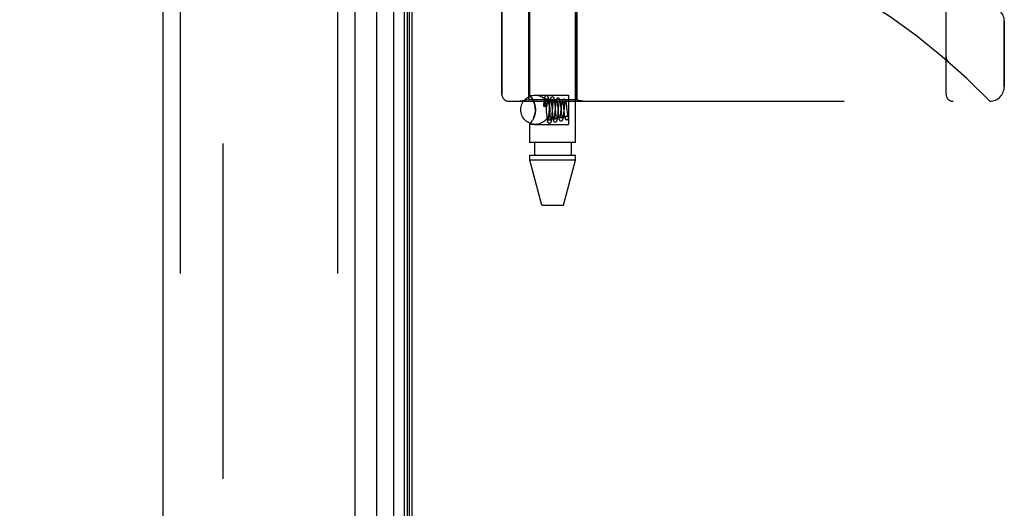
# Model space of a CAD drawing. Header units: inches. Extents: x 0 to 262, y 0 to 169.
# Tile 264 of 284: x 134.27 to 138.49, y 92.5 to 94.6. Entities that reach past the tile are written whole.
import ezdxf

# ---------------------------------------------------------------- set-up
doc = ezdxf.new("R2010")
doc.units = ezdxf.units.IN
doc.header["$LTSCALE"] = 14.384615
doc.header["$MEASUREMENT"] = 0
doc.linetypes.add('HIDDEN', pattern=[0.2, 0.1, -0.1])
doc.layers.get('0').update_dxf_attribs({"linetype": 'CONTINUOUS'})
for name, color, linetype in [('DEFAULT_2', 8, 'HIDDEN'), ('DIMENSIONS', 7, 'CONTINUOUS'), ('LEFTHAND_DOOR_ASSEMBLY', 7, 'CONTINUOUS'), ('RIGHTHAND_DOOR_ASSEMBLY', 7, 'CONTINUOUS')]:
    doc.layers.add(name, color=color, linetype=linetype)
doc.styles.get("Standard").update_dxf_attribs({"font": 'arial.ttf'})
doc.dimstyles.new('DIMSTYLE_1', dxfattribs={"dimtxt": 1.153846, "dimasz": 1.538462, "dimexe": 0.09, "dimexo": 0.07, "dimgap": 0.0375, "dimtad": 0, "dimtih": 1, "dimtoh": 1, "dimzin": 4, "dimdsep": 46, "dimtxsty": 'Standard', "dimblk": '_FILLED', "dimblk1": '_FILLED', "dimblk2": '_FILLED', "dimcen": 0.09, "dimadec": 3, "dimazin": 1, "dimtfac": 1, "dimtdec": 3, "dimtofl": 0, "dimtmove": 0, "dimatfit": 3, "dimldrblk": '_FILLED', "dimfxl": 0, "dimtolj": 1, "dimtzin": 4, "dimarcsym": 0})

# ---------------------------------------------------------------- blocks, each defined once
blk = doc.blocks.new('_FILLED')
at = {"color": 0, "linetype": 'ByBlock'}
blk.add_solid([(0, 0), (-1, 0.2), (-1, -0.2)], dxfattribs=at)
blk = doc.blocks.new('*D12')
at = {"layer": 'DIMENSIONS', "color": 2, "linetype": 'Continuous'}
for p, q in [((134.976, 121.2255), (130.6716, 121.2255)), ((132.0562, 121.2255), (132.0562, 86.3794)), ((132.0562, 49.2255), (132.0562, 84.0717)), ((134.987, 49.2255), (130.6716, 49.2255))]:
    blk.add_line(p, q, dxfattribs=at)
at = {"layer": 'DIMENSIONS', "color": 2, "linetype": 'Continuous', "xscale": 1.5384615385, "yscale": 1.5384615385, "zscale": 1.5384615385}
for p, rotation in [((132.0562, 121.2255), 90), ((132.0562, 49.2255), 270)]:
    blk.add_blockref('_FILLED', p, dxfattribs=dict(at, rotation=rotation))
at = {"layer": 'DIMENSIONS', "color": 2, "linetype": 'Continuous', "insert": (132.0562, 85.8025), "char_height": 1.15385, "width": 4.032027, "attachment_point": 2, "line_spacing_factor": 0.9}
blk.add_mtext('72.00', dxfattribs=at)

msp = doc.modelspace()

# ---------------------------------------------------------------- linework, layer by layer
at = {"color": 3, "linetype": 'Continuous'}
msp.add_line((135.9489, 49.3295), (135.9489, 121.1215), dxfattribs=at)
at = {"layer": 'DEFAULT_2', "color": 8, "linetype": 'HIDDEN'}
msp.add_line((135.1364, 119.96), (135.1364, 50.4911), dxfattribs=at)
at = {"layer": 'LEFTHAND_DOOR_ASSEMBLY', "color": 8, "linetype": 'HIDDEN'}
for p, q in [((134.9539, 120.8405), (134.9539, 49.6105)), ((135.6289, 120.8405), (135.6289, 49.6105)), ((138.2404, 94.2793), (138.2404, 96.9218)), ((136.3342, 94.8005), (136.3342, 94.2793)), ((136.4499, 94.8005), (136.4499, 94.2546)), ((136.6559, 94.8005), (136.6559, 94.2546)), ((138.4904, 94.3118), (138.4904, 94.593)), ((138.2404, 94.4406), (138.2404, 94.436)), ((138.2505, 94.4181), (138.2507, 94.418)), ((136.3642, 94.2493), (138.4279, 94.2493)), ((136.4499, 94.2546), (136.4124, 94.2493)), ((136.6559, 94.2546), (136.4499, 94.2546)), ((136.6559, 94.2546), (136.6934, 94.2493))]:
    msp.add_line(p, q, dxfattribs=at)
for points in [[(138.2404, 94.4404), (138.2404, 94.44), (138.2404, 94.4394), (138.2405, 94.4387), (138.2405, 94.4381), (138.2406, 94.4375), (138.2406, 94.4369), (138.2407, 94.4363), (138.2408, 94.4357), (138.2409, 94.4351), (138.241, 94.4345), (138.2412, 94.4339), (138.2413, 94.4333), (138.2415, 94.4327), (138.2416, 94.4321), (138.2418, 94.4315), (138.242, 94.4309), (138.2422, 94.4304), (138.2424, 94.4298)], [(138.2424, 94.4298), (138.2426, 94.4292), (138.2429, 94.4286), (138.2431, 94.4281), (138.2434, 94.4275), (138.2437, 94.427), (138.244, 94.4264), (138.2443, 94.4259), (138.2446, 94.4253), (138.2449, 94.4248), (138.2452, 94.4243), (138.2456, 94.4238), (138.2459, 94.4233), (138.2463, 94.4228), (138.2466, 94.4223)], [(138.2507, 94.418), (138.2505, 94.4182), (138.2502, 94.4184), (138.25, 94.4186), (138.2498, 94.4188), (138.2496, 94.419), (138.2494, 94.4192), (138.2491, 94.4194), (138.2489, 94.4196), (138.2487, 94.4199), (138.2485, 94.4201), (138.2483, 94.4203), (138.2481, 94.4205), (138.2479, 94.4207), (138.2477, 94.4209), (138.2475, 94.4212), (138.2473, 94.4214), (138.2472, 94.4216), (138.247, 94.4218), (138.2468, 94.4221), (138.2466, 94.4223)]]:
    msp.add_lwpolyline(points, dxfattribs=at)
for centre, radius, start, end in [((136.4279, 92.3254), 2.7751, 43.8884, 90), ((138.4279, 94.593), 0.0625, 0, 90), ((138.4279, 94.3118), 0.0625, 270, 360), ((136.3642, 94.2793), 0.03, 180, 270), ((138.2704, 94.2793), 0.03, 180, 270)]:
    msp.add_arc(centre, radius, start, end, dxfattribs=at)
at = {"layer": 'RIGHTHAND_DOOR_ASSEMBLY', "color": 7, "linetype": 'Continuous'}
for p, q in [((135.8712, 49.5602), (135.8712, 120.8909)), ((135.9146, 120.882), (135.9146, 49.5691)), ((135.796, 120.8625), (135.796, 49.5885)), ((135.9283, 120.8752), (135.9283, 49.5759)), ((135.937, 120.8728), (135.937, 49.5782))]:
    msp.add_line(p, q, dxfattribs=at)
at = {"layer": 'RIGHTHAND_DOOR_ASSEMBLY', "color": 3, "linetype": 'Continuous'}
for p, q in [((134.8789, 120.8405), (134.8789, 49.6105)), ((135.7039, 120.8405), (135.7039, 49.6105))]:
    msp.add_line(p, q, dxfattribs=at)
at = {"layer": 'RIGHTHAND_DOOR_ASSEMBLY', "color": 8, "linetype": 'HIDDEN'}
for p, q in [((134.9539, 120.8405), (134.9539, 49.6105)), ((135.6289, 120.8405), (135.6289, 49.6105)), ((136.4549, 94.274), (136.4549, 96.9205)), ((136.6509, 94.0725), (136.6509, 96.9205)), ((138.2404, 96.9218), (138.2404, 94.2793)), ((136.3342, 94.2793), (136.3342, 94.8005)), ((136.4499, 94.2546), (136.4499, 94.8005)), ((136.6559, 94.2546), (136.6559, 94.8005)), ((138.4904, 94.593), (138.4904, 94.3118)), ((138.2404, 94.4406), (138.2404, 94.436)), ((138.2505, 94.4181), (138.2507, 94.418)), ((136.4549, 94.274), (136.4709, 94.276)), ((136.4549, 94.274), (136.4552, 94.2736)), ((136.4623, 94.2631), (136.4598, 94.2671)), ((136.4709, 94.276), (136.6209, 94.276)), ((136.6209, 94.276), (136.6209, 94.149)), ((136.3642, 94.2493), (138.4279, 94.2493)), ((136.4499, 94.2546), (136.4124, 94.2493)), ((136.6559, 94.2546), (136.4499, 94.2546)), ((136.4709, 94.2465), (136.468, 94.2528)), ((136.5141, 94.2373), (136.5135, 94.2291)), ((136.5138, 94.2283), (136.5141, 94.2311)), ((136.5146, 94.2424), (136.5141, 94.2373)), ((136.5141, 94.2311), (136.5143, 94.2335)), ((136.5143, 94.2335), (136.5146, 94.2357)), ((136.5146, 94.2357), (136.5148, 94.2376)), ((136.5148, 94.2376), (136.515, 94.2393)), ((136.515, 94.2393), (136.5153, 94.2409)), ((136.5199, 94.2474), (136.5199, 94.2469)), ((136.5199, 94.2469), (136.52, 94.2463)), ((136.52, 94.2463), (136.52, 94.2457)), ((136.52, 94.2457), (136.52, 94.2449)), ((136.52, 94.2449), (136.5201, 94.2441)), ((136.5201, 94.2441), (136.5201, 94.2431)), ((136.5201, 94.2431), (136.5201, 94.2421)), ((136.5201, 94.2421), (136.5202, 94.2409)), ((136.5202, 94.2409), (136.5202, 94.2396)), ((136.5202, 94.2396), (136.5202, 94.2381)), ((136.5202, 94.2381), (136.5202, 94.2356)), ((136.5202, 94.2356), (136.5202, 94.2327)), ((136.5202, 94.2327), (136.5202, 94.2293)), ((136.5202, 94.2293), (136.5202, 94.2268)), ((136.5209, 94.2268), (136.5202, 94.2268)), ((136.5218, 94.2472), (136.5221, 94.2434)), ((136.5221, 94.2434), (136.5225, 94.2391)), ((136.5225, 94.2391), (136.5232, 94.2319)), ((136.5232, 94.2319), (136.5243, 94.2182)), ((136.5284, 94.229), (136.5288, 94.2344)), ((136.5288, 94.2344), (136.5292, 94.2388)), ((136.5292, 94.2388), (136.5296, 94.2428)), ((136.5384, 94.2271), (136.5362, 94.2006)), ((136.5373, 94.2413), (136.5368, 94.2465)), ((136.5378, 94.2357), (136.5373, 94.2413)), ((136.5385, 94.227), (136.5378, 94.2357)), ((136.5389, 94.2327), (136.5384, 94.2271)), ((136.5399, 94.2094), (136.5385, 94.227)), ((136.5469, 94.2427), (136.5473, 94.2388)), ((136.5473, 94.2388), (136.5477, 94.2346)), ((136.5477, 94.2346), (136.5484, 94.2275)), ((136.5508, 94.1958), (136.5531, 94.224)), ((136.5531, 94.224), (136.5537, 94.2315)), ((136.5537, 94.2315), (136.5542, 94.236)), ((136.5633, 94.2242), (136.5611, 94.2005)), ((136.5624, 94.2374), (136.5619, 94.2426)), ((136.5629, 94.2319), (136.5624, 94.2374)), ((136.5639, 94.2206), (136.5629, 94.2319)), ((136.5639, 94.2303), (136.5633, 94.2242)), ((136.5726, 94.2331), (136.5731, 94.2284)), ((136.5731, 94.2284), (136.5739, 94.2205)), ((136.5739, 94.2205), (136.5759, 94.2001)), ((136.5758, 94.1984), (136.5779, 94.2209)), ((136.5779, 94.2209), (136.5786, 94.2284)), ((136.5882, 94.2224), (136.5861, 94.202)), ((136.5879, 94.23), (136.5874, 94.2353)), ((136.5888, 94.2215), (136.5879, 94.23)), ((136.5901, 94.2075), (136.5888, 94.2215)), ((136.5977, 94.2303), (136.5982, 94.2259)), ((136.6029, 94.2196), (136.6034, 94.2248)), ((136.6132, 94.2256), (136.6125, 94.2311)), ((136.6138, 94.2197), (136.6132, 94.2256)), ((136.6148, 94.2108), (136.6138, 94.2197)), ((136.6559, 94.2546), (136.6934, 94.2493)), ((136.468, 94.1723), (136.4709, 94.1786)), ((136.5252, 94.2063), (136.5262, 94.1942)), ((136.5262, 94.1942), (136.5267, 94.1884)), ((136.5267, 94.1884), (136.5272, 94.1829)), ((136.5355, 94.1927), (136.5351, 94.1879)), ((136.5362, 94.2006), (136.5355, 94.1927)), ((136.541, 94.1959), (136.5399, 94.2094)), ((136.5416, 94.1888), (136.541, 94.1959)), ((136.542, 94.1845), (136.5416, 94.1888)), ((136.5424, 94.1805), (136.542, 94.1845)), ((136.5501, 94.2085), (136.5511, 94.197)), ((136.5503, 94.1901), (136.5508, 94.1958)), ((136.5511, 94.197), (136.5516, 94.1914)), ((136.5516, 94.1914), (136.5521, 94.1863)), ((136.5606, 94.1952), (136.5601, 94.1904)), ((136.5611, 94.2005), (136.5606, 94.1952)), ((136.5663, 94.1944), (136.5656, 94.2016)), ((136.5667, 94.19), (136.5663, 94.1944)), ((136.5671, 94.186), (136.5667, 94.19)), ((136.5753, 94.1927), (136.5758, 94.1984)), ((136.5759, 94.2001), (136.5765, 94.1942)), ((136.5861, 94.202), (136.5855, 94.1968)), ((136.5909, 94.1999), (136.5901, 94.2075)), ((136.5914, 94.1953), (136.5909, 94.1999)), ((136.5919, 94.1911), (136.5914, 94.1953)), ((136.6008, 94.1994), (136.6029, 94.2196)), ((136.6008, 94.2028), (136.6014, 94.1976)), ((136.6134, 94.185), (136.612, 94.1849)), ((136.612, 94.1849), (136.6133, 94.185)), ((136.6158, 94.2024), (136.6148, 94.2108)), ((136.6164, 94.1974), (136.6158, 94.2024)), ((136.4549, 94.0725), (136.4549, 94.1511)), ((136.4549, 94.1511), (136.4709, 94.149)), ((136.468, 94.1723), (136.4652, 94.1667)), ((136.4709, 94.149), (136.6209, 94.149)), ((136.6133, 94.17), (136.6148, 94.1702)), ((136.6134, 94.17), (136.6148, 94.1702)), ((136.6509, 94.0725), (136.4549, 94.0725)), ((136.4744, 94.0725), (136.4744, 94.0175)), ((136.6314, 94.0725), (136.6314, 94.0175)), ((136.4549, 93.9966), (136.4549, 94.0175)), ((136.4549, 94.0175), (136.6509, 94.0175)), ((136.6509, 93.9966), (136.6509, 94.0175)), ((136.5064, 93.8025), (136.4549, 93.9966)), ((136.6509, 93.9966), (136.4549, 93.9966)), ((136.5994, 93.8025), (136.6509, 93.9966)), ((136.5064, 93.8025), (136.5994, 93.8025))]:
    msp.add_line(p, q, dxfattribs=at)
for points in [[(138.2425, 94.4297), (138.2422, 94.4303), (138.242, 94.4308), (138.2418, 94.4314), (138.2417, 94.432), (138.2415, 94.4326), (138.2413, 94.4332), (138.2412, 94.4338), (138.2411, 94.4344), (138.2409, 94.435), (138.2408, 94.4356), (138.2407, 94.4362), (138.2406, 94.4369), (138.2406, 94.4375), (138.2405, 94.4381), (138.2405, 94.4387), (138.2404, 94.4393), (138.2404, 94.44), (138.2404, 94.4404)], [(138.2466, 94.4223), (138.2462, 94.4228), (138.2459, 94.4233), (138.2456, 94.4238), (138.2452, 94.4243), (138.2449, 94.4248), (138.2446, 94.4253), (138.2443, 94.4258), (138.244, 94.4264), (138.2437, 94.4269), (138.2434, 94.4274), (138.2432, 94.428), (138.2429, 94.4285), (138.2427, 94.4291), (138.2425, 94.4297)], [(138.2466, 94.4223), (138.2468, 94.4221), (138.247, 94.4219), (138.2472, 94.4216), (138.2473, 94.4214), (138.2475, 94.4212), (138.2477, 94.421), (138.2479, 94.4207), (138.2481, 94.4205), (138.2483, 94.4203), (138.2485, 94.4201), (138.2487, 94.4199), (138.2489, 94.4196), (138.2491, 94.4194), (138.2493, 94.4192), (138.2496, 94.419), (138.2498, 94.4188), (138.25, 94.4186), (138.2502, 94.4184), (138.2505, 94.4182), (138.2507, 94.418)], [(136.4577, 94.2701), (136.4562, 94.2723), (136.4552, 94.2736)], [(136.4562, 94.2723), (136.4577, 94.2701), (136.4598, 94.2671), (136.4623, 94.2631), (136.4652, 94.2583), (136.468, 94.2528), (136.4709, 94.2465)], [(136.5259, 94.2725), (136.525, 94.2725), (136.5232, 94.272), (136.5215, 94.2712), (136.5202, 94.2701), (136.5193, 94.269), (136.5186, 94.2679), (136.5182, 94.267), (136.5179, 94.2661), (136.5176, 94.2652), (136.5174, 94.2642), (136.5171, 94.2632), (136.5169, 94.2621), (136.5167, 94.2609), (136.5165, 94.2596), (136.5163, 94.2582), (136.5161, 94.2566), (136.5159, 94.255), (136.5156, 94.2532), (136.5154, 94.2513), (136.5152, 94.2492), (136.515, 94.2471), (136.5146, 94.2424)], [(136.5368, 94.2465), (136.5366, 94.2489), (136.5363, 94.2512), (136.5361, 94.2533), (136.5358, 94.2553), (136.5356, 94.2571), (136.5354, 94.2588), (136.5351, 94.2603), (136.5349, 94.2616), (136.5347, 94.2628), (136.5344, 94.264), (136.5342, 94.265), (136.5339, 94.2659), (136.5336, 94.2669), (136.5331, 94.2679), (136.5325, 94.2689), (136.5316, 94.2701), (136.5302, 94.2712), (136.5286, 94.272), (136.5267, 94.2725), (136.5259, 94.2725)], [(136.5509, 94.2675), (136.5499, 94.2675), (136.548, 94.267), (136.5462, 94.266), (136.5449, 94.2648), (136.544, 94.2637), (136.5434, 94.2626), (136.543, 94.2615), (136.5427, 94.2606), (136.5424, 94.2595), (136.5421, 94.2584), (136.5419, 94.2572), (136.5416, 94.2559), (136.5414, 94.2545), (136.5411, 94.2529), (136.5409, 94.2512), (136.5406, 94.2493), (136.5404, 94.2473), (136.5401, 94.2452), (136.5399, 94.2429), (136.5397, 94.2405), (136.5394, 94.238), (136.5389, 94.2327)], [(136.5619, 94.2426), (136.5616, 94.245), (136.5614, 94.2473), (136.5611, 94.2494), (136.5608, 94.2514), (136.5606, 94.2532), (136.5603, 94.2549), (136.56, 94.2563), (136.5598, 94.2576), (136.5595, 94.2588), (136.5592, 94.2599), (136.5589, 94.2609), (136.5586, 94.2619), (136.5581, 94.2629), (136.5574, 94.264), (136.5565, 94.2652), (136.5551, 94.2663), (136.5534, 94.2671), (136.5516, 94.2675), (136.5509, 94.2675)], [(136.5759, 94.2625), (136.5749, 94.2625), (136.5729, 94.262), (136.5712, 94.261), (136.5699, 94.2598), (136.569, 94.2586), (136.5683, 94.2575), (136.5679, 94.2564), (136.5675, 94.2553), (136.5672, 94.2541), (136.5669, 94.2527), (136.5666, 94.2513), (136.5663, 94.2496), (136.566, 94.2478), (136.5657, 94.2458), (136.5654, 94.2436), (136.5651, 94.2412), (136.5648, 94.2387), (136.5645, 94.236), (136.5639, 94.2303)], [(136.5874, 94.2353), (136.5871, 94.2378), (136.5868, 94.2402), (136.5865, 94.2425), (136.5862, 94.2446), (136.5859, 94.2466), (136.5856, 94.2484), (136.5854, 94.2501), (136.5851, 94.2516), (136.5848, 94.253), (136.5845, 94.2543), (136.5841, 94.2554), (136.5838, 94.2565), (136.5833, 94.2576), (136.5826, 94.2588), (136.5817, 94.26), (136.5803, 94.2611), (136.5786, 94.262), (136.5767, 94.2625), (136.5759, 94.2625)], [(136.4709, 94.1786), (136.4734, 94.1852), (136.4755, 94.192), (136.477, 94.1988), (136.478, 94.2058), (136.4783, 94.2127), (136.4779, 94.2196), (136.477, 94.2264), (136.4755, 94.2332), (136.4734, 94.2399), (136.4709, 94.2465)], [(136.4709, 94.2465), (136.4726, 94.2422), (136.4741, 94.2378), (136.4755, 94.2332), (136.4766, 94.2284), (136.4775, 94.2233), (136.4781, 94.218), (136.4783, 94.2126), (136.4781, 94.2072), (136.4775, 94.2018), (136.4766, 94.1967), (136.4755, 94.1919), (136.4741, 94.1873), (136.4726, 94.1829), (136.4709, 94.1786)], [(136.5135, 94.2291), (136.5135, 94.2294), (136.514, 94.2299), (136.5148, 94.2304), (136.516, 94.2308), (136.5175, 94.2311), (136.5191, 94.2313), (136.5209, 94.2314)], [(136.5138, 94.2283), (136.5135, 94.2289), (136.5135, 94.2291)], [(136.5138, 94.2283), (136.5155, 94.228), (136.5171, 94.2276), (136.5187, 94.2272), (136.5202, 94.2268)], [(136.5153, 94.2409), (136.5155, 94.2422), (136.5155, 94.2429), (136.5156, 94.2435), (136.5157, 94.244), (136.5158, 94.2445), (136.5159, 94.245), (136.516, 94.2455), (136.5161, 94.2459), (136.5161, 94.2463), (136.5162, 94.2467), (136.5163, 94.2471), (136.5164, 94.2474), (136.5164, 94.2478), (136.5165, 94.2481), (136.5166, 94.2484), (136.5166, 94.2487), (136.5167, 94.2489), (136.5168, 94.2492), (136.5168, 94.2494), (136.5169, 94.2496), (136.517, 94.2499), (136.517, 94.2501), (136.5171, 94.2503), (136.5171, 94.2505), (136.5172, 94.2507), (136.5173, 94.2509), (136.5173, 94.251), (136.5174, 94.2512), (136.5175, 94.2514), (136.5175, 94.2515), (136.5176, 94.2517), (136.5177, 94.2518), (136.5177, 94.2519), (136.5178, 94.252), (136.5179, 94.2522), (136.518, 94.2523), (136.518, 94.2523), (136.5181, 94.2524), (136.5182, 94.2525), (136.5183, 94.2525), (136.5184, 94.2526), (136.5185, 94.2526), (136.5186, 94.2526), (136.5188, 94.2525), (136.5189, 94.2523), (136.519, 94.2522), (136.5191, 94.252), (136.5192, 94.2518), (136.5192, 94.2516), (136.5193, 94.2515), (136.5193, 94.2513), (136.5194, 94.2512), (136.5194, 94.251), (136.5194, 94.2509), (136.5195, 94.2508), (136.5195, 94.2506), (136.5195, 94.2505), (136.5195, 94.2504), (136.5196, 94.2502), (136.5196, 94.2501), (136.5196, 94.25), (136.5196, 94.2499), (136.5197, 94.2497), (136.5197, 94.2496), (136.5197, 94.2494), (136.5197, 94.2493), (136.5197, 94.2491), (136.5197, 94.249), (136.5198, 94.2488), (136.5198, 94.2487), (136.5198, 94.2485), (136.5198, 94.2483), (136.5198, 94.2481), (136.5199, 94.2479), (136.5199, 94.2476), (136.5199, 94.2474)], [(136.5197, 94.2612), (136.5197, 94.2612), (136.5197, 94.2611), (136.5198, 94.2608), (136.5199, 94.2604), (136.5201, 94.2598), (136.5202, 94.2591), (136.5204, 94.2583), (136.5205, 94.2573), (136.5207, 94.2562), (136.5209, 94.255), (136.521, 94.2537), (136.5212, 94.2522), (136.5214, 94.2507), (136.5216, 94.249), (136.5218, 94.2472)], [(136.5258, 94.2575), (136.5247, 94.2576), (136.5232, 94.2581), (136.5219, 94.2588), (136.5209, 94.2595), (136.5203, 94.2603), (136.5199, 94.2608), (136.5197, 94.2611), (136.5197, 94.2612)], [(136.5209, 94.2314), (136.5229, 94.2313), (136.5247, 94.2311), (136.5262, 94.2307), (136.5274, 94.2302), (136.5281, 94.2297), (136.5284, 94.2291), (136.5284, 94.229)], [(136.5284, 94.229), (136.5281, 94.2285), (136.5274, 94.2279), (136.5262, 94.2274), (136.5247, 94.2271), (136.5229, 94.2268), (136.5209, 94.2268)], [(136.532, 94.2611), (136.532, 94.2612), (136.532, 94.2613), (136.532, 94.2611), (136.5318, 94.2608), (136.5314, 94.2602), (136.5306, 94.2594), (136.5295, 94.2586), (136.5281, 94.2579), (136.5265, 94.2576), (136.5259, 94.2575)], [(136.5296, 94.2428), (136.5299, 94.2466), (136.5301, 94.2483), (136.5303, 94.25), (136.5305, 94.2516), (136.5306, 94.253), (136.5308, 94.2544), (136.531, 94.2556), (136.5311, 94.2567), (136.5313, 94.2578), (136.5314, 94.2587), (136.5316, 94.2594), (136.5317, 94.2601), (136.5318, 94.2606), (136.5319, 94.261), (136.532, 94.2611)], [(136.5448, 94.2561), (136.5448, 94.2561), (136.5448, 94.256), (136.5449, 94.2557), (136.5451, 94.2552), (136.5452, 94.2545), (136.5454, 94.2537), (136.5455, 94.2528), (136.5457, 94.2517), (136.5459, 94.2505), (136.5461, 94.2492), (136.5463, 94.2477), (136.5465, 94.2462), (136.5467, 94.2445), (136.5469, 94.2427)], [(136.5508, 94.2525), (136.5498, 94.2526), (136.5483, 94.253), (136.547, 94.2537), (136.5461, 94.2544), (136.5454, 94.2551), (136.545, 94.2557), (136.5448, 94.256), (136.5448, 94.2561)], [(136.5484, 94.2275), (136.5496, 94.2142), (136.5501, 94.2085)], [(136.5568, 94.2557), (136.5569, 94.256), (136.5569, 94.2561), (136.5569, 94.2561), (136.5567, 94.2558), (136.5563, 94.2552), (136.5556, 94.2544), (136.5545, 94.2536), (136.5531, 94.2529), (136.5515, 94.2526), (136.5508, 94.2525)], [(136.5542, 94.236), (136.5546, 94.2402), (136.5548, 94.2421), (136.555, 94.244), (136.5552, 94.2457), (136.5554, 94.2473), (136.5556, 94.2488), (136.5558, 94.2502), (136.556, 94.2514), (136.5561, 94.2526), (136.5563, 94.2535), (136.5565, 94.2544), (136.5566, 94.2551), (136.5568, 94.2556), (136.5568, 94.2557)], [(136.5656, 94.2016), (136.5644, 94.215), (136.5639, 94.2206)], [(136.5699, 94.251), (136.5699, 94.251), (136.57, 94.2508), (136.5701, 94.2504), (136.5702, 94.2499), (136.5704, 94.2491), (136.5706, 94.2482), (136.5708, 94.2471), (136.571, 94.2459), (136.5712, 94.2445), (136.5714, 94.2429), (136.5717, 94.2413), (136.5719, 94.2394), (136.5721, 94.2375), (136.5724, 94.2354), (136.5726, 94.2331)], [(136.5758, 94.2475), (136.5748, 94.2476), (136.5734, 94.248), (136.5721, 94.2486), (136.5712, 94.2494), (136.5705, 94.2501), (136.5701, 94.2506), (136.5699, 94.2509), (136.5699, 94.251)], [(136.5816, 94.2505), (136.5817, 94.2508), (136.5818, 94.251), (136.5818, 94.251), (136.5816, 94.2507), (136.5812, 94.2501), (136.5805, 94.2493), (136.5794, 94.2485), (136.578, 94.2479), (136.5764, 94.2476), (136.5758, 94.2475)], [(136.5786, 94.2284), (136.5791, 94.233), (136.5793, 94.2352), (136.5796, 94.2372), (136.5798, 94.2392), (136.58, 94.241), (136.5802, 94.2426), (136.5805, 94.2442), (136.5807, 94.2456), (136.5809, 94.2469), (136.5811, 94.248), (136.5813, 94.2489), (136.5814, 94.2497), (136.5816, 94.2504), (136.5816, 94.2505)], [(136.6009, 94.2575), (136.5999, 94.2575), (136.5979, 94.257), (136.5962, 94.256), (136.5948, 94.2548), (136.5939, 94.2536), (136.5932, 94.2524), (136.5928, 94.2513), (136.5924, 94.2501), (136.592, 94.2489), (136.5917, 94.2475), (136.5914, 94.246), (136.5911, 94.2443), (136.5907, 94.2425), (136.5904, 94.2405), (136.5901, 94.2383), (136.5898, 94.2359), (136.5895, 94.2335), (136.5892, 94.2309), (136.5889, 94.2281), (136.5882, 94.2224)], [(136.595, 94.2458), (136.5951, 94.2457), (136.5952, 94.2453), (136.5954, 94.2447), (136.5956, 94.2439), (136.5958, 94.243), (136.596, 94.2419), (136.5962, 94.2406), (136.5964, 94.2392), (136.5967, 94.2377), (136.5969, 94.236), (136.5972, 94.2342), (136.5974, 94.2323), (136.5977, 94.2303)], [(136.6008, 94.2425), (136.6002, 94.2426), (136.5987, 94.2429), (136.5974, 94.2435), (136.5963, 94.2442), (136.5956, 94.2449), (136.5952, 94.2455), (136.5951, 94.2458), (136.595, 94.2458)], [(136.5982, 94.2259), (136.599, 94.2187), (136.5993, 94.2161)], [(136.6125, 94.2311), (136.6122, 94.2337), (136.6119, 94.2361), (136.6116, 94.2383), (136.6113, 94.2404), (136.611, 94.2424), (136.6107, 94.2442), (136.6104, 94.2458), (136.6101, 94.2472), (136.6098, 94.2485), (136.6094, 94.2497), (136.6091, 94.2508), (136.6087, 94.2518), (136.6082, 94.2529), (136.6075, 94.254), (136.6065, 94.2551), (136.6051, 94.2562), (136.6034, 94.2571), (136.6016, 94.2575), (136.6008, 94.2575)], [(136.6064, 94.2452), (136.6065, 94.2455), (136.6066, 94.2458), (136.6067, 94.2459), (136.6065, 94.2456), (136.6061, 94.245), (136.6054, 94.2443), (136.6043, 94.2435), (136.6029, 94.2429), (136.6014, 94.2426), (136.6008, 94.2425)], [(136.6034, 94.2248), (136.604, 94.2295), (136.6042, 94.2318), (136.6045, 94.2338), (136.6048, 94.2358), (136.605, 94.2376), (136.6053, 94.2392), (136.6055, 94.2407), (136.6057, 94.242), (136.606, 94.2432), (136.6062, 94.2442), (136.6064, 94.2449), (136.6064, 94.2452)], [(136.5243, 94.2182), (136.5247, 94.2123), (136.5252, 94.2063)], [(136.5272, 94.1829), (136.5274, 94.1803), (136.5277, 94.1779), (136.5279, 94.1756), (136.5282, 94.1735), (136.5284, 94.1716), (136.5287, 94.1698), (136.5289, 94.1682), (136.5291, 94.1667), (136.5294, 94.1653), (136.5296, 94.1641), (136.5299, 94.163), (136.5302, 94.162), (136.5305, 94.161), (136.5309, 94.16), (136.5315, 94.1589), (136.5324, 94.1578), (136.5337, 94.1566), (136.5354, 94.1556), (136.5374, 94.1551), (136.5384, 94.155)], [(136.5351, 94.1879), (136.5347, 94.1835), (136.5345, 94.1815), (136.5343, 94.1795), (136.5341, 94.1777), (136.5339, 94.1761), (136.5337, 94.1745), (136.5335, 94.1731), (136.5333, 94.1718), (136.5331, 94.1706), (136.5329, 94.1695), (136.5328, 94.1686), (136.5326, 94.1678), (136.5325, 94.1672), (136.5324, 94.1668), (136.5323, 94.1667)], [(136.5384, 94.155), (136.5391, 94.1551), (136.5409, 94.1555), (136.5426, 94.1563), (136.5439, 94.1574), (136.5449, 94.1585), (136.5456, 94.1596), (136.546, 94.1606), (136.5464, 94.1615), (136.5467, 94.1625), (136.547, 94.1636), (136.5472, 94.1648), (136.5475, 94.1661), (136.5477, 94.1676), (136.548, 94.1692), (136.5482, 94.1709), (136.5485, 94.1729), (136.5487, 94.1749), (136.549, 94.1772), (136.5492, 94.1796), (136.5495, 94.182), (136.5498, 94.1846), (136.5503, 94.1901)], [(136.5445, 94.1664), (136.5444, 94.1664), (136.5444, 94.1667), (136.5443, 94.1671), (136.5441, 94.1677), (136.544, 94.1684), (136.5438, 94.1692), (136.5437, 94.1702), (136.5435, 94.1713), (136.5433, 94.1726), (136.5431, 94.1739), (136.5429, 94.1754), (136.5428, 94.177), (136.5426, 94.1787), (136.5424, 94.1805)], [(136.5521, 94.1863), (136.5524, 94.1838), (136.5526, 94.1815), (136.5529, 94.1794), (136.5532, 94.1774), (136.5534, 94.1755), (136.5537, 94.1737), (136.554, 94.1722), (136.5542, 94.1707), (136.5545, 94.1694), (136.5548, 94.1682), (136.5551, 94.1671), (136.5554, 94.1661), (136.5559, 94.165), (136.5565, 94.1639), (136.5574, 94.1628), (136.5587, 94.1616), (136.5605, 94.1606), (136.5624, 94.1601), (136.5634, 94.16)], [(136.5601, 94.1904), (136.5596, 94.186), (136.5594, 94.184), (136.5592, 94.1821), (136.5589, 94.1804), (136.5587, 94.1788), (136.5585, 94.1773), (136.5583, 94.176), (136.5581, 94.1749), (136.5579, 94.1739), (136.5577, 94.173), (136.5576, 94.1724), (136.5575, 94.1722)], [(136.5634, 94.16), (136.5641, 94.1601), (136.5659, 94.1605), (136.5676, 94.1613), (136.5689, 94.1624), (136.5699, 94.1635), (136.5706, 94.1646), (136.5711, 94.1657), (136.5715, 94.1668), (136.5718, 94.1679), (136.5721, 94.1691), (136.5724, 94.1705), (136.5727, 94.172), (136.573, 94.1737), (136.5733, 94.1756), (136.5736, 94.1777), (136.5739, 94.1799), (136.5742, 94.1822), (136.5745, 94.1847), (136.5747, 94.1873), (136.5753, 94.1927)], [(136.5694, 94.1715), (136.5693, 94.1716), (136.5693, 94.1718), (136.5691, 94.1722), (136.569, 94.1728), (136.5689, 94.1735), (136.5687, 94.1744), (136.5685, 94.1754), (136.5683, 94.1766), (136.5681, 94.1779), (136.5679, 94.1793), (136.5677, 94.1808), (136.5675, 94.1824), (136.5673, 94.1842), (136.5671, 94.186)], [(136.5765, 94.1942), (136.5769, 94.1914), (136.5772, 94.1886), (136.5775, 94.1859), (136.5778, 94.1835), (136.5782, 94.1811), (136.5785, 94.179), (136.5788, 94.1771), (136.5792, 94.1754), (136.5795, 94.1739), (136.5799, 94.1726), (136.5803, 94.1713), (136.5808, 94.1701), (136.5815, 94.1689), (136.5824, 94.1677), (136.5837, 94.1666), (136.5854, 94.1656), (136.5874, 94.1651), (136.5884, 94.165)], [(136.5826, 94.1772), (136.5826, 94.177), (136.5825, 94.1767), (136.5825, 94.1767), (136.5826, 94.1769), (136.5829, 94.1774), (136.5835, 94.1781), (136.5845, 94.1788), (136.5858, 94.1795), (136.5872, 94.1799), (136.5883, 94.18)], [(136.5855, 94.1968), (136.585, 94.1921), (136.5847, 94.19), (136.5845, 94.1879), (136.5842, 94.1861), (136.584, 94.1843), (136.5837, 94.1828), (136.5835, 94.1814), (136.5833, 94.1801), (136.5831, 94.179), (136.5829, 94.1781), (136.5827, 94.1774), (136.5826, 94.1772)], [(136.5883, 94.18), (136.5893, 94.18), (136.591, 94.1795), (136.5924, 94.1787), (136.5934, 94.1778), (136.594, 94.1771), (136.5942, 94.1768)], [(136.5884, 94.165), (136.5891, 94.1651), (136.591, 94.1655), (136.5927, 94.1664), (136.5941, 94.1675), (136.595, 94.1687), (136.5957, 94.1698), (136.5962, 94.1709), (136.5966, 94.172), (136.597, 94.1732), (136.5973, 94.1745), (136.5976, 94.1759), (136.5979, 94.1775), (136.5982, 94.1792), (136.5986, 94.1812), (136.5989, 94.1833), (136.5992, 94.1857), (136.5995, 94.1882), (136.5998, 94.1908), (136.6001, 94.1936), (136.6008, 94.1994)], [(136.5942, 94.1768), (136.5942, 94.1767), (136.5942, 94.1766), (136.5942, 94.1768), (136.5941, 94.1771), (136.5939, 94.1776), (136.5938, 94.1783), (136.5936, 94.1792), (136.5934, 94.1802), (136.5932, 94.1813), (136.593, 94.1827), (136.5928, 94.1841), (136.5925, 94.1857), (136.5923, 94.1874), (136.5921, 94.1892), (136.5919, 94.1911)], [(136.5993, 94.2161), (136.5999, 94.2109), (136.6008, 94.2028)], [(136.6014, 94.1976), (136.6017, 94.195), (136.602, 94.1926), (136.6024, 94.1903), (136.6027, 94.188), (136.603, 94.1859), (136.6033, 94.184), (136.6037, 94.1822), (136.604, 94.1805), (136.6044, 94.179), (136.6048, 94.1776), (136.6052, 94.1764), (136.6057, 94.1752), (136.6064, 94.174), (136.6074, 94.1727), (136.6087, 94.1715), (136.6105, 94.1706), (136.6124, 94.1701), (136.6134, 94.17)], [(136.612, 94.1849), (136.6114, 94.1847), (136.6097, 94.184), (136.6081, 94.1828), (136.6069, 94.1813), (136.6062, 94.1795), (136.606, 94.1775), (136.6062, 94.1756), (136.6069, 94.1738), (136.6081, 94.1723), (136.6097, 94.1711), (136.6114, 94.1703), (136.6134, 94.17)], [(136.6133, 94.185), (136.6142, 94.185), (136.6159, 94.1845), (136.6172, 94.1838), (136.6182, 94.183), (136.6187, 94.1823), (136.619, 94.182)], [(136.6148, 94.1702), (136.6154, 94.1703), (136.6172, 94.1711), (136.6187, 94.1723), (136.6199, 94.1738), (136.6206, 94.1756), (136.6209, 94.1775), (136.6206, 94.1795), (136.6199, 94.1813), (136.6187, 94.1828), (136.6172, 94.184), (136.6154, 94.1847), (136.6134, 94.185)], [(136.619, 94.182), (136.619, 94.1819), (136.6191, 94.1818), (136.619, 94.1819), (136.6189, 94.1823), (136.6187, 94.183), (136.6185, 94.1838), (136.6183, 94.1849), (136.618, 94.1861), (136.6178, 94.1876), (136.6175, 94.1892), (136.6172, 94.191), (136.617, 94.193), (136.6167, 94.1951), (136.6164, 94.1974)], [(136.4549, 94.1511), (136.4552, 94.1515), (136.4562, 94.1528), (136.4577, 94.155), (136.4598, 94.158), (136.4623, 94.162), (136.4652, 94.1667)], [(136.5323, 94.1667), (136.5323, 94.1665), (136.5323, 94.1664), (136.5323, 94.1665), (136.5325, 94.1668), (136.5329, 94.1674), (136.5335, 94.1681), (136.5345, 94.1689), (136.5358, 94.1695), (136.5373, 94.1699), (136.5383, 94.17)], [(136.5384, 94.17), (136.5394, 94.1699), (136.5411, 94.1694), (136.5426, 94.1686), (136.5436, 94.1677), (136.5441, 94.167), (136.5444, 94.1665), (136.5445, 94.1664), (136.5445, 94.1664)], [(136.5575, 94.1722), (136.5575, 94.1719), (136.5574, 94.1716), (136.5573, 94.1715), (136.5574, 94.1717), (136.5577, 94.1721), (136.5582, 94.1728), (136.5591, 94.1736), (136.5605, 94.1744), (136.5621, 94.1749), (136.5633, 94.175)], [(136.5633, 94.175), (136.5643, 94.175), (136.566, 94.1745), (136.5675, 94.1737), (136.5685, 94.1728), (136.569, 94.1721), (136.5693, 94.1717), (136.5694, 94.1715), (136.5694, 94.1715)]]:
    msp.add_lwpolyline(points, dxfattribs=at)
msp.add_circle((136.4779, 94.2125), 0.0625, dxfattribs=at)
for centre, radius, start, end in [((136.4279, 92.3254), 2.7751, 43.8884, 90), ((138.4279, 94.593), 0.0625, 0, 90), ((138.4279, 94.3118), 0.0625, 270, 360), ((136.3642, 94.2793), 0.03, 180, 270), ((138.2704, 94.2793), 0.03, 180, 270)]:
    msp.add_arc(centre, radius, start, end, dxfattribs=at)

# ---------------------------------------------------------------- dimensions: what is measured, and where the dimension line sits
at = {"layer": 'DIMENSIONS', "color": 2, "linetype": 'Continuous'}
dim = msp.add_linear_dim(base=(132.0562, 121.2255), p1=(135.057, 49.2255), p2=(135.046, 121.2255), angle=90, dimstyle='DIMSTYLE_1', dxfattribs=at)
dim.commit()
dim.dimension.update_dxf_attribs({"geometry": '*D12', "text_midpoint": (132.0559, 85.2191), "dimtype": 160})

doc.saveas('drawing.dxf')
